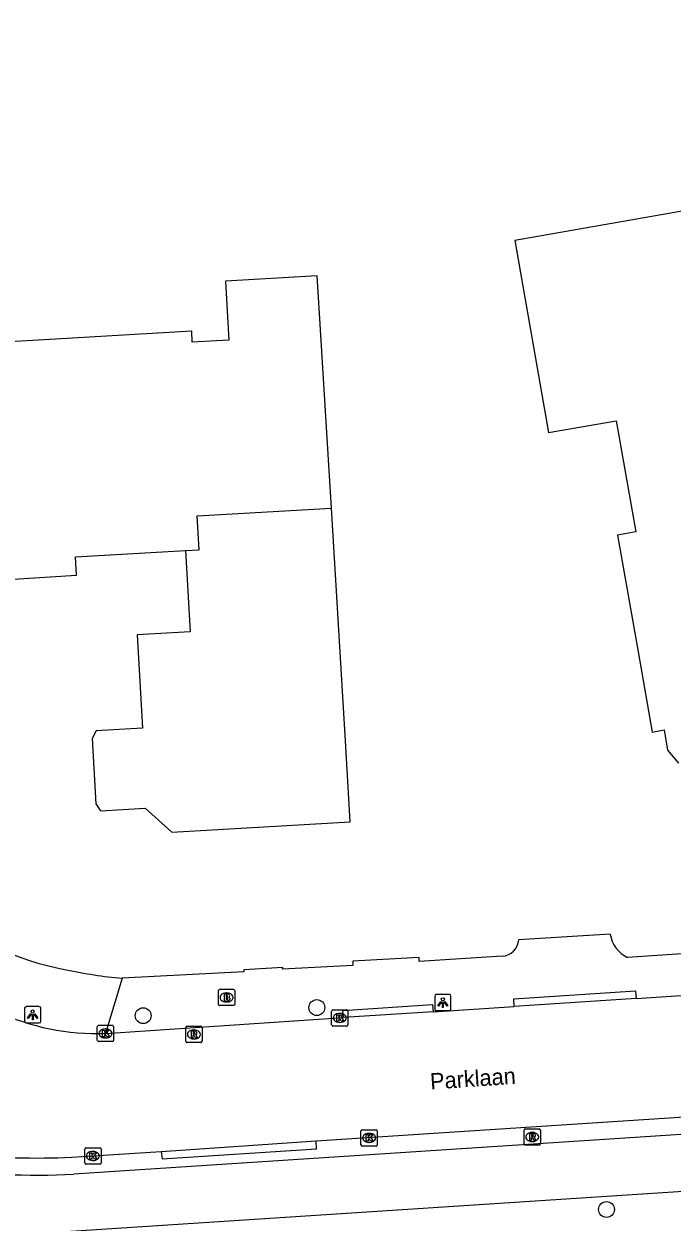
# Model space of a CAD drawing. Extents: x 161772 to 163123, y 383092 to 383917.
# Drawn here: x 161865 to 161904.9, y 383606.7 to 383680.5 of the extents above; entities that cross this region are included whole.
import ezdxf

# ---------------------------------------------------------------- set-up
doc = ezdxf.new("R2010")
doc.units = 0
for name, color, linetype in [('IMGEO_Berm_open', 7, 'Continuous'), ('IMGEO_Boom', 7, 'Continuous'), ('IMGEO_Brandkraan', 7, 'Continuous'), ('IMGEO_Fietspad_gesloten', 7, 'Continuous'), ('IMGEO_Kolk', 7, 'Continuous'), ('IMGEO_Lichtpunt', 7, 'Continuous'), ('IMGEO_Openbare_ruimte_label', 7, 'Continuous'), ('IMGEO_Pand', 7, 'Continuous'), ('IMGEO_Rijbaan_lokaal_gesloten', 7, 'Continuous'), ('IMGEO_Rioolput', 7, 'Continuous'), ('IMGEO_Voetpad_open', 7, 'Continuous')]:
    doc.layers.add(name, color=color, linetype=linetype)

msp = doc.modelspace()

# ---------------------------------------------------------------- linework, layer by layer
at = {"layer": 'IMGEO_Berm_open'}
msp.add_lwpolyline([(161873.422, 383611.086), (161873.476, 383610.633), (161882.965, 383611.252), (161882.948, 383611.732)], dxfattribs=at)
at = {"layer": 'IMGEO_Boom'}
for centre in [(161882.995, 383619.938), (161872.304, 383619.438), (161900.82, 383607.513)]:
    msp.add_circle(centre, 0.489, dxfattribs=at)
at = {"layer": 'IMGEO_Brandkraan'}
for p, q in [((161876.937, 383620.137), (161876.937, 383620.989)), ((161877.012, 383621.063), (161877.864, 383621.063)), ((161877.425, 383620.843), (161877.45, 383620.843)), ((161877.938, 383620.989), (161877.938, 383620.137)), ((161877.864, 383620.063), (161877.012, 383620.063)), ((161877.448, 383620.283), (161877.423, 383620.283))]:
    msp.add_line(p, q, dxfattribs=at)
for points in [[(161876.937, 383620.137), (161876.937, 383620.989)], [(161877.012, 383621.063), (161877.864, 383621.063)], [(161877.285, 383620.763), (161877.285, 383620.363), (161877.498, 383620.363)], [(161877.516, 383620.763), (161877.285, 383620.763)], [(161877.464, 383620.682), (161877.41, 383620.682), (161877.41, 383620.606)], [(161877.41, 383620.606), (161877.463, 383620.606)], [(161877.472, 383620.53), (161877.41, 383620.53), (161877.41, 383620.449)], [(161877.41, 383620.449), (161877.472, 383620.449)], [(161877.938, 383620.989), (161877.938, 383620.137)], [(161877.864, 383620.063), (161877.012, 383620.063)]]:
    msp.add_lwpolyline(points, dxfattribs=at)
for centre, radius, start, end in [((161877.014, 383620.987), 0.0765, 91.55205, 178.44795), ((161877.014, 383620.987), 0.0765, 91.55205, 178.44795), ((161877.465, 383620.644), 0.0379, 267.82845, 90.93552), ((161877.473, 383620.489), 0.0404, 269.87594, 90.50774), ((161877.52, 383620.618), 0.145, 59.4692, 91.53667), ((161877.545, 383620.665), 0.0922, 285.51372, 58.15012), ((161877.55, 383620.473), 0.105, 301.31148, 78.98903), ((161877.862, 383620.987), 0.0765, 1.55205, 88.44795), ((161877.862, 383620.987), 0.0765, 1.55205, 88.44795), ((161877.014, 383620.139), 0.0765, 181.55205, 268.44795), ((161877.014, 383620.139), 0.0765, 181.55205, 268.44795), ((161877.504, 383620.614), 0.251, 268.66757, 293.53466), ((161877.862, 383620.139), 0.0765, 271.55205, 358.44795), ((161877.862, 383620.139), 0.0765, 271.55205, 358.44795)]:
    msp.add_arc(centre, radius, start, end, dxfattribs=at)
for centre, major_axis, ratio, start_param, end_param in [((161877.424, 383620.563), (-0.387, 0.002), 0.722429, 4.712389, 7.853982), ((161877.449, 383620.563), (-0.39, 0.002), 0.717154, 1.570796, 4.712389)]:
    msp.add_ellipse(centre, major_axis=major_axis, ratio=ratio, start_param=start_param, end_param=end_param, dxfattribs=at)
at = {"layer": 'IMGEO_Fietspad_gesloten'}
for points in [[(161937.743, 383614.249), (161868.045, 383609.676)], [(161933.594, 383610.421), (161931.924, 383610.335), (161867.55, 383606.138)]]:
    msp.add_lwpolyline(points, dxfattribs=at)
msp.add_arc((161865.878, 383658.891), 49.263, 262.48883, 272.52166, dxfattribs=at)
at = {"layer": 'IMGEO_Kolk'}
for p, q in [((161883.907, 383618.876), (161883.907, 383619.728)), ((161883.982, 383619.802), (161884.834, 383619.802)), ((161884.908, 383619.728), (161884.908, 383618.876)), ((161884.418, 383619.022), (161884.393, 383619.022)), ((161884.395, 383619.582), (161884.42, 383619.582)), ((161869.485, 383617.921), (161869.485, 383618.773)), ((161869.56, 383618.847), (161870.412, 383618.847)), ((161869.973, 383618.627), (161869.998, 383618.627)), ((161870.486, 383618.773), (161870.486, 383617.921)), ((161884.834, 383618.802), (161883.982, 383618.802)), ((161870.412, 383617.847), (161869.56, 383617.847)), ((161869.996, 383618.067), (161869.971, 383618.067)), ((161885.712, 383611.491), (161885.712, 383612.343)), ((161885.787, 383612.417), (161886.639, 383612.417)), ((161886.713, 383612.343), (161886.713, 383611.491)), ((161886.223, 383611.637), (161886.198, 383611.637)), ((161886.2, 383612.197), (161886.225, 383612.197)), ((161868.712, 383610.381), (161868.712, 383611.233)), ((161868.787, 383611.307), (161869.639, 383611.307)), ((161869.2, 383611.087), (161869.225, 383611.087)), ((161869.713, 383611.233), (161869.713, 383610.381)), ((161886.639, 383611.417), (161885.787, 383611.417)), ((161869.639, 383610.307), (161868.787, 383610.307)), ((161869.223, 383610.527), (161869.198, 383610.527))]:
    msp.add_line(p, q, dxfattribs=at)
for points in [[(161883.907, 383618.876), (161883.907, 383619.728)], [(161883.982, 383619.802), (161884.834, 383619.802)], [(161884.908, 383619.728), (161884.908, 383618.876)], [(161884.228, 383619.502), (161884.351, 383619.502), (161884.351, 383619.351), (161884.481, 383619.502), (161884.645, 383619.502), (161884.499, 383619.351), (161884.652, 383619.102), (161884.5, 383619.102), (161884.415, 383619.266), (161884.351, 383619.199), (161884.351, 383619.102), (161884.228, 383619.102), (161884.228, 383619.502)], [(161869.485, 383617.921), (161869.485, 383618.773)], [(161869.56, 383618.847), (161870.412, 383618.847)], [(161869.806, 383618.547), (161869.929, 383618.547), (161869.929, 383618.396), (161870.059, 383618.547), (161870.223, 383618.547), (161870.077, 383618.396), (161870.23, 383618.147), (161870.078, 383618.147), (161869.993, 383618.311), (161869.929, 383618.244), (161869.929, 383618.147), (161869.806, 383618.147), (161869.806, 383618.547)], [(161870.486, 383618.773), (161870.486, 383617.921)], [(161884.834, 383618.802), (161883.982, 383618.802)], [(161870.412, 383617.847), (161869.56, 383617.847)], [(161885.712, 383611.491), (161885.712, 383612.343)], [(161885.787, 383612.417), (161886.639, 383612.417)], [(161886.713, 383612.343), (161886.713, 383611.491)], [(161886.033, 383612.117), (161886.156, 383612.117), (161886.156, 383611.966), (161886.286, 383612.117), (161886.45, 383612.117), (161886.304, 383611.966), (161886.457, 383611.717), (161886.305, 383611.717), (161886.22, 383611.881), (161886.156, 383611.814), (161886.156, 383611.717), (161886.033, 383611.717), (161886.033, 383612.117)], [(161868.712, 383610.381), (161868.712, 383611.233)], [(161868.787, 383611.307), (161869.639, 383611.307)], [(161869.033, 383611.007), (161869.156, 383611.007), (161869.156, 383610.856), (161869.286, 383611.007), (161869.45, 383611.007), (161869.304, 383610.856), (161869.457, 383610.607), (161869.305, 383610.607), (161869.22, 383610.771), (161869.156, 383610.704), (161869.156, 383610.607), (161869.033, 383610.607), (161869.033, 383611.007)], [(161869.713, 383611.233), (161869.713, 383610.381)], [(161886.639, 383611.417), (161885.787, 383611.417)], [(161869.639, 383610.307), (161868.787, 383610.307)]]:
    msp.add_lwpolyline(points, dxfattribs=at)
for centre, start, end in [((161883.984, 383619.726), 91.55205, 178.44795), ((161883.984, 383619.726), 91.55205, 178.44795), ((161884.832, 383619.726), 1.55205, 88.44795), ((161884.832, 383619.726), 1.55205, 88.44795), ((161869.562, 383618.771), 91.55205, 178.44795), ((161869.562, 383618.771), 91.55205, 178.44795), ((161870.41, 383618.771), 1.55205, 88.44795), ((161870.41, 383618.771), 1.55205, 88.44795), ((161883.984, 383618.878), 181.55205, 268.44795), ((161883.984, 383618.878), 181.55205, 268.44795), ((161884.832, 383618.878), 271.55205, 358.44795), ((161884.832, 383618.878), 271.55205, 358.44795), ((161869.562, 383617.923), 181.55205, 268.44795), ((161869.562, 383617.923), 181.55205, 268.44795), ((161870.41, 383617.923), 271.55205, 358.44795), ((161870.41, 383617.923), 271.55205, 358.44795), ((161885.789, 383612.341), 91.55205, 178.44795), ((161885.789, 383612.341), 91.55205, 178.44795), ((161886.637, 383612.341), 1.55205, 88.44795), ((161886.637, 383612.341), 1.55205, 88.44795), ((161868.789, 383611.231), 91.55205, 178.44795), ((161868.789, 383611.231), 91.55205, 178.44795), ((161869.637, 383611.231), 1.55205, 88.44795), ((161869.637, 383611.231), 1.55205, 88.44795), ((161885.789, 383611.493), 181.55205, 268.44795), ((161885.789, 383611.493), 181.55205, 268.44795), ((161886.637, 383611.493), 271.55205, 358.44795), ((161886.637, 383611.493), 271.55205, 358.44795), ((161868.789, 383610.383), 181.55205, 268.44795), ((161868.789, 383610.383), 181.55205, 268.44795), ((161869.637, 383610.383), 271.55205, 358.44795), ((161869.637, 383610.383), 271.55205, 358.44795)]:
    msp.add_arc(centre, 0.0765, start, end, dxfattribs=at)
for centre, major_axis, ratio, start_param, end_param in [((161884.394, 383619.302), (-0.387, 0.002), 0.722429, 4.712389, 7.853982), ((161884.419, 383619.302), (-0.39, 0.002), 0.717154, 1.570796, 4.712389), ((161869.972, 383618.347), (-0.387, 0.002), 0.722429, 4.712389, 7.853982), ((161869.997, 383618.347), (-0.39, 0.002), 0.717154, 1.570796, 4.712389), ((161886.199, 383611.917), (-0.387, 0.002), 0.722429, 4.712389, 7.853982), ((161886.224, 383611.917), (-0.39, 0.002), 0.717154, 1.570796, 4.712389), ((161869.199, 383610.807), (-0.387, 0.002), 0.722429, 4.712389, 7.853982), ((161869.224, 383610.807), (-0.39, 0.002), 0.717154, 1.570796, 4.712389)]:
    msp.add_ellipse(centre, major_axis=major_axis, ratio=ratio, start_param=start_param, end_param=end_param, dxfattribs=at)
at = {"layer": 'IMGEO_Lichtpunt'}
for p, q in [((161890.251, 383620.65), (161890.251, 383619.843)), ((161890.251, 383620.65), (161890.251, 383619.843)), ((161891.153, 383620.745), (161890.345, 383620.745)), ((161891.153, 383620.745), (161890.345, 383620.745)), ((161891.247, 383619.843), (161891.247, 383620.65)), ((161891.247, 383619.843), (161891.247, 383620.65)), ((161865.009, 383619.9), (161865.009, 383619.093)), ((161865.009, 383619.9), (161865.009, 383619.093)), ((161865.911, 383619.995), (161865.103, 383619.995)), ((161865.911, 383619.995), (161865.103, 383619.995)), ((161866.005, 383619.093), (161866.005, 383619.9)), ((161866.005, 383619.093), (161866.005, 383619.9)), ((161890.345, 383619.749), (161891.153, 383619.749)), ((161890.345, 383619.749), (161891.153, 383619.749)), ((161865.103, 383618.999), (161865.911, 383618.999)), ((161865.103, 383618.999), (161865.911, 383618.999))]:
    msp.add_line(p, q, dxfattribs=at)
for points in [[(161890.625, 383620.314), (161890.664, 383620.286), (161890.476, 383620.024), (161890.438, 383620.051), (161890.625, 383620.314)], [(161890.727, 383620.266), (161890.774, 383620.266), (161890.774, 383619.944), (161890.727, 383619.944), (161890.727, 383620.266)], [(161890.837, 383620.286), (161890.875, 383620.313), (161891.062, 383620.051), (161891.023, 383620.023), (161890.837, 383620.286)], [(161865.383, 383619.564), (161865.422, 383619.536), (161865.234, 383619.274), (161865.196, 383619.301), (161865.383, 383619.564)], [(161865.485, 383619.516), (161865.532, 383619.516), (161865.532, 383619.194), (161865.485, 383619.194), (161865.485, 383619.516)], [(161865.595, 383619.536), (161865.633, 383619.563), (161865.82, 383619.301), (161865.781, 383619.273), (161865.595, 383619.536)]]:
    msp.add_lwpolyline(points, dxfattribs=at)
for centre in [(161890.75, 383620.448), (161865.508, 383619.698)]:
    msp.add_circle(centre, 0.0994, dxfattribs=at)
for centre, start, end in [((161890.345, 383620.65), 90, 180), ((161890.345, 383620.65), 90, 180), ((161891.153, 383620.65), 0, 90), ((161891.153, 383620.65), 0, 90), ((161865.103, 383619.9), 90, 180), ((161865.103, 383619.9), 90, 180), ((161865.911, 383619.9), 0, 90), ((161865.911, 383619.9), 0, 90), ((161890.345, 383619.843), 180, 270), ((161890.345, 383619.843), 180, 270), ((161891.153, 383619.843), 270, 0), ((161891.153, 383619.843), 270, 360), ((161865.103, 383619.093), 180, 270), ((161865.103, 383619.093), 180, 270), ((161865.911, 383619.093), 270, 0), ((161865.911, 383619.093), 270, 360)]:
    msp.add_arc(centre, 0.0946, start, end, dxfattribs=at)
at = {"layer": 'IMGEO_Pand'}
for points in [[(161883.888, 383650.684), (161883.023, 383664.978), (161877.379, 383664.655), (161877.586, 383661.025), (161875.331, 383660.896), (161875.293, 383661.563), (161863.76, 383660.902), (161862.803, 383665.544), (161863.632, 383665.715), (161860.793, 383679.49), (161859.784, 383684.387), (161847.951, 383681.949), (161851.879, 383662.889), (161853.048, 383663.144), (161853.258, 383662.269), (161853.385, 383661.728), (161851.388, 383661.309), (161852.03, 383658.248), (161854.032, 383658.681), (161854.13, 383658.211), (161856.867, 383645.829), (161868.211, 383646.556), (161868.147, 383647.682), (161874.909, 383648.069)], [(161906.998, 383669.227), (161895.179, 383667.145), (161897.26, 383655.326), (161901.416, 383656.057), (161902.621, 383649.212), (161901.505, 383649.015), (161902.772, 383641.825), (161903.639, 383636.9), (161904.366, 383637.029), (161904.586, 383635.784), (161905.257, 383634.983)], [(161874.909, 383648.069), (161875.195, 383643.066), (161871.937, 383642.88), (161872.266, 383637.142), (161869.406, 383636.978), (161869.168, 383636.505), (161869.399, 383632.472), (161869.671, 383632.058), (161872.426, 383632.216), (161874.078, 383630.743), (161885.041, 383631.37), (161884.755, 383636.362), (161883.888, 383650.684)], [(161874.909, 383648.069), (161875.759, 383648.118), (161875.639, 383650.215), (161883.888, 383650.684)]]:
    msp.add_lwpolyline(points, dxfattribs=at)
at = {"layer": 'IMGEO_Rijbaan_lokaal_gesloten'}
for points in [[(161902.653, 383620.499), (161926.428, 383622.073)], [(161902.653, 383620.499), (161895.132, 383620.014)], [(161890.154, 383619.684), (161895.132, 383620.014)], [(161869.986, 383618.347), (161884.635, 383619.32)], [(161890.154, 383619.684), (161884.635, 383619.32)], [(161882.948, 383611.732), (161942.78, 383615.633)], [(161873.422, 383611.086), (161882.948, 383611.732)], [(161867.922, 383610.732), (161873.422, 383611.086)]]:
    msp.add_lwpolyline(points, dxfattribs=at)
for centre, radius, start, end in [((161869.463, 383632.952), 14.614, 244.98922, 272.05244), ((161865.67, 383658.879), 48.199, 264.40499, 272.67769)]:
    msp.add_arc(centre, radius, start, end, dxfattribs=at)
at = {"layer": 'IMGEO_Rioolput'}
for p, q in [((161874.926, 383617.862), (161874.926, 383618.714)), ((161875.001, 383618.788), (161875.853, 383618.788)), ((161875.414, 383618.568), (161875.439, 383618.568)), ((161875.927, 383618.714), (161875.927, 383617.862)), ((161875.853, 383617.788), (161875.001, 383617.788)), ((161875.437, 383618.008), (161875.412, 383618.008)), ((161895.75, 383611.549), (161895.75, 383612.401)), ((161895.825, 383612.475), (161896.677, 383612.475)), ((161896.751, 383612.401), (161896.751, 383611.549)), ((161896.261, 383611.695), (161896.236, 383611.695)), ((161896.238, 383612.255), (161896.263, 383612.255)), ((161896.677, 383611.475), (161895.825, 383611.475))]:
    msp.add_line(p, q, dxfattribs=at)
for points in [[(161874.926, 383617.862), (161874.926, 383618.714)], [(161875.001, 383618.788), (161875.853, 383618.788)], [(161875.515, 383618.486), (161875.263, 383618.488), (161875.263, 383618.088)], [(161875.263, 383618.088), (161875.387, 383618.088), (161875.387, 383618.25), (161875.398, 383618.25)], [(161875.441, 383618.407), (161875.387, 383618.407), (161875.387, 383618.326)], [(161875.387, 383618.326), (161875.439, 383618.326)], [(161875.445, 383618.221), (161875.516, 383618.088), (161875.656, 383618.088), (161875.591, 383618.214)], [(161875.927, 383618.714), (161875.927, 383617.862)], [(161875.853, 383617.788), (161875.001, 383617.788)], [(161895.75, 383611.549), (161895.75, 383612.401)], [(161895.825, 383612.475), (161896.677, 383612.475)], [(161896.751, 383612.401), (161896.751, 383611.549)], [(161896.339, 383612.173), (161896.087, 383612.175), (161896.087, 383611.775)], [(161896.087, 383611.775), (161896.211, 383611.775), (161896.211, 383611.937), (161896.222, 383611.937)], [(161896.265, 383612.094), (161896.211, 383612.094), (161896.211, 383612.013)], [(161896.211, 383612.013), (161896.263, 383612.013)], [(161896.269, 383611.908), (161896.34, 383611.775), (161896.48, 383611.775), (161896.415, 383611.901)], [(161896.677, 383611.475), (161895.825, 383611.475)]]:
    msp.add_lwpolyline(points, dxfattribs=at)
for centre, radius, start, end in [((161875.003, 383618.712), 0.0765, 91.55205, 178.44795), ((161875.003, 383618.712), 0.0765, 91.55205, 178.44795), ((161875.397, 383618.197), 0.0533, 26.02933, 88.69889), ((161875.423, 383618.515), 0.19, 274.7715, 282.96867), ((161875.447, 383618.311), 0.0964, 77.00612, 93.18647), ((161875.461, 383618.368), 0.0378, 276.66336, 79.67722), ((161875.514, 383618.376), 0.109, 350.36119, 89.41601), ((161875.512, 383618.376), 0.112, 277.58423, 350.98172), ((161875.496, 383618.161), 0.108, 29.51342, 73.79051), ((161875.851, 383618.712), 0.0765, 1.55205, 88.44795), ((161875.851, 383618.712), 0.0765, 1.55205, 88.44795), ((161875.003, 383617.864), 0.0765, 181.55205, 268.44795), ((161875.003, 383617.864), 0.0765, 181.55205, 268.44795), ((161875.851, 383617.864), 0.0765, 271.55205, 358.44795), ((161875.851, 383617.864), 0.0765, 271.55205, 358.44795), ((161895.827, 383612.399), 0.0765, 91.55205, 178.44795), ((161895.827, 383612.399), 0.0765, 91.55205, 178.44795), ((161896.675, 383612.399), 0.0765, 1.55205, 88.44795), ((161896.675, 383612.399), 0.0765, 1.55205, 88.44795), ((161896.221, 383611.884), 0.0533, 26.02933, 88.69889), ((161896.247, 383612.202), 0.19, 274.7715, 282.96867), ((161896.271, 383611.998), 0.0964, 77.00612, 93.18647), ((161896.285, 383612.055), 0.0378, 276.66336, 79.67722), ((161896.338, 383612.063), 0.109, 350.36119, 89.41601), ((161896.336, 383612.063), 0.112, 277.58423, 350.98172), ((161896.32, 383611.848), 0.108, 29.51342, 73.79051), ((161895.827, 383611.551), 0.0765, 181.55205, 268.44795), ((161895.827, 383611.551), 0.0765, 181.55205, 268.44795), ((161896.675, 383611.551), 0.0765, 271.55205, 358.44795), ((161896.675, 383611.551), 0.0765, 271.55205, 358.44795)]:
    msp.add_arc(centre, radius, start, end, dxfattribs=at)
for centre, major_axis, ratio, start_param, end_param in [((161875.413, 383618.288), (-0.387, 0.002), 0.722429, 4.712389, 7.853982), ((161875.438, 383618.288), (-0.39, 0.002), 0.717154, 1.570796, 4.712389), ((161896.237, 383611.975), (-0.387, 0.002), 0.722429, 4.712389, 7.853982), ((161896.262, 383611.975), (-0.39, 0.002), 0.717154, 1.570796, 4.712389)]:
    msp.add_ellipse(centre, major_axis=major_axis, ratio=ratio, start_param=start_param, end_param=end_param, dxfattribs=at)
at = {"layer": 'IMGEO_Voetpad_open'}
for points in [[(161932.472, 383630.28), (161928.362, 383628.042), (161922.191, 383625.015), (161920.495, 383624.399), (161919.195, 383624.162), (161902.123, 383623.029)], [(161901.055, 383624.46), (161895.424, 383624.114)], [(161894.411, 383623.1), (161889.289, 383622.774), (161889.297, 383623.023), (161885.207, 383622.798), (161885.206, 383622.537), (161880.883, 383622.295), (161880.896, 383622.411), (161878.495, 383622.269), (161878.504, 383622.148), (161871.017, 383621.743)], [(161871.017, 383621.743), (161869.986, 383618.347)], [(161895.132, 383620.014), (161895.117, 383620.473), (161902.603, 383620.96), (161902.653, 383620.499)], [(161884.635, 383619.32), (161884.598, 383619.761), (161890.111, 383620.13), (161890.154, 383619.684)]]:
    msp.add_lwpolyline(points, dxfattribs=at)
for centre, radius, start, end in [((161870.583, 383639.171), 17.166, 227.8783, 259.90602), ((161894.339, 383624.184), 1.087, 273.77377, 356.28276), ((161902.897, 383624.72), 1.86, 188.04737, 245.42289), ((161873.378, 383648.677), 27.037, 257.60449, 264.99073)]:
    msp.add_arc(centre, radius, start, end, dxfattribs=at)

# ---------------------------------------------------------------- texts
at = {"layer": 'IMGEO_Openbare_ruimte_label'}
msp.add_text('Parklaan', height=1, rotation=3.8979, dxfattribs=at).set_placement((161889.998, 383614.893))

doc.saveas('drawing.dxf')
